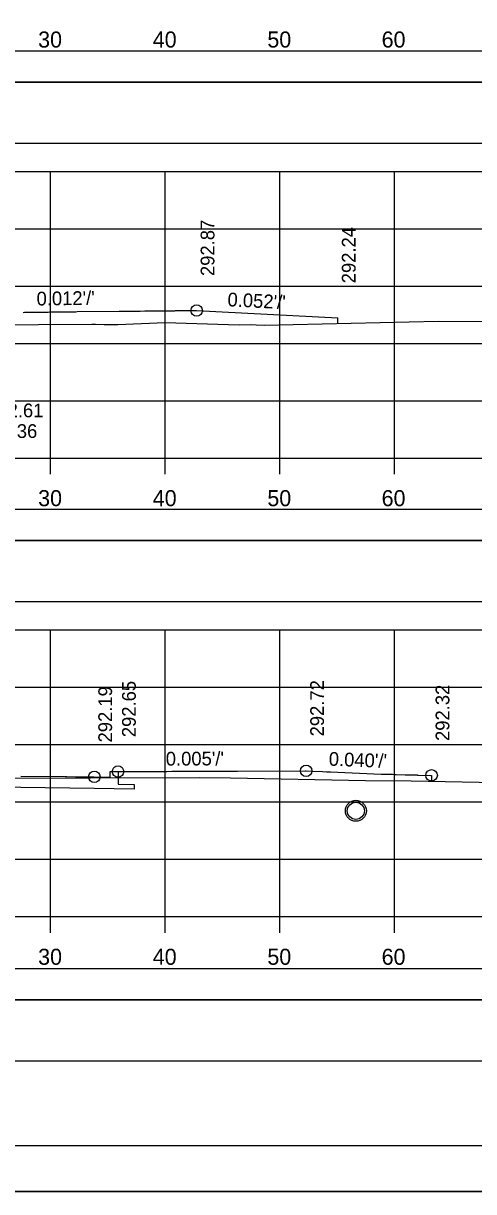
# Model space of a CAD drawing. Extents: x 1370538 to 1372872, y 376220 to 381127.
# Drawn here: x 1372736.3 to 1372775.6, y 376860.4 to 376962.3 of the extents above; entities that cross this region are included whole.
import ezdxf

# ---------------------------------------------------------------- set-up
doc = ezdxf.new("R2010")
doc.units = 0
for name, color, linetype in [('R_Border', 7, 'Continuous'), ('R_Border Notes', 7, 'Continuous'), ('R_Border PE', 7, 'Continuous'), ('R_Border Prem', 7, 'Continuous'), ('R_Dimension', 7, 'Continuous'), ('R_Fin Surface', 7, 'Continuous'), ('R_Grid', 7, 'Continuous'), ('R_No Plot', 7, 'Continuous'), ('R_Water', 7, 'Continuous'), ('R_Water Annot', 7, 'Continuous'), ('R_Xsect Elev', 7, 'Continuous'), ('R_Xsect Slope', 7, 'Continuous'), ('T_Detection Zones', 7, 'Continuous')]:
    doc.layers.add(name, color=color, linetype=linetype)

msp = doc.modelspace()

# ---------------------------------------------------------------- linework, layer by layer
at = {"layer": 'R_Border'}
msp.add_lwpolyline([(1372744.53, 376897.08), (1372744.53, 376895.99), (1372745.93, 376895.95), (1372745.93, 376895.54), (1372742.46, 376895.62), (1372718.96, 376895.94), (1372718.96, 376896.77), (1372708.65, 376896.91), (1372696.55, 376896.85), (1372696.55, 376896.01), (1372673.71, 376895.89), (1372670.52, 376895.85), (1372670.52, 376896.26), (1372671.8, 376896.28), (1372671.8, 376897.37)], dxfattribs=at)
at = {"layer": 'R_Border Notes'}
msp.add_line((1372866.83, 376864.43), (1372550.65, 376864.43), dxfattribs=at)
at = {"layer": 'R_Border Prem'}
for p, q in [((1372558.65, 376924.43), (1372858.65, 376924.43)), ((1372738.65, 376923.03), (1372738.65, 376924.43)), ((1372748.65, 376923.03), (1372748.65, 376924.43)), ((1372758.65, 376923.03), (1372758.65, 376924.43)), ((1372768.65, 376923.03), (1372768.65, 376924.43)), ((1372558.65, 376884.43), (1372858.65, 376884.43)), ((1372738.65, 376883.03), (1372738.65, 376884.43)), ((1372748.65, 376883.03), (1372748.65, 376884.43)), ((1372758.65, 376883.03), (1372758.65, 376884.43)), ((1372768.65, 376883.03), (1372768.65, 376884.43))]:
    msp.add_line(p, q, dxfattribs=at)
at = {"layer": 'R_Dimension'}
for points in [[(1372732.91, 376936.06), (1372742.25, 376936.09), (1372742.56, 376936.09), (1372743.31, 376936.08), (1372744.51, 376936.07), (1372744.51, 376936.07), (1372748.64, 376936.25), (1372754.18, 376936.07), (1372755.14, 376936.05), (1372756.07, 376936.07), (1372756.58, 376936.05), (1372757.27, 376936.03), (1372772.46, 376936.36), (1372777.79, 376936.33)], [(1372650.78, 376897.14), (1372661.27, 376897.13), (1372667.26, 376897.06), (1372668.37, 376897.05), (1372668.38, 376897.05), (1372671.65, 376896.99), (1372690.86, 376896.55), (1372695.46, 376896.63), (1372696.55, 376896.65), (1372700.33, 376896.65), (1372708.74, 376896.81), (1372713.1, 376896.78), (1372718.96, 376896.73), (1372721.32, 376896.62), (1372722.97, 376896.56), (1372724.66, 376896.61), (1372729.88, 376896.55), (1372732.62, 376896.52), (1372751.62, 376896.57), (1372754.35, 376896.54), (1372766.12, 376896.31), (1372770.1, 376896.28), (1372781.97, 376896.05)]]:
    msp.add_lwpolyline(points, dxfattribs=at)
at = {"layer": 'R_Fin Surface'}
for p, q in [((1372763.71, 376936.17), (1372763.71, 376936.67)), ((1372771.89, 376896.75), (1372771.89, 376896.25))]:
    msp.add_line(p, q, dxfattribs=at)
for points in [[(1372736.24, 376937.13), (1372736.38, 376937.14), (1372736.54, 376937.14), (1372736.65, 376937.14), (1372736.7, 376937.14), (1372736.83, 376937.14), (1372736.97, 376937.14), (1372737.08, 376937.15), (1372737.09, 376937.15), (1372737.17, 376937.15), (1372737.26, 376937.15), (1372737.32, 376937.15), (1372737.39, 376937.15), (1372737.43, 376937.15), (1372737.5, 376937.15), (1372737.56, 376937.15), (1372737.66, 376937.15), (1372737.88, 376937.16), (1372737.93, 376937.16), (1372737.95, 376937.16), (1372737.98, 376937.16), (1372738.01, 376937.16), (1372738.04, 376937.16), (1372738.1, 376937.16), (1372738.11, 376937.16), (1372738.16, 376937.16), (1372738.31, 376937.16), (1372738.31, 376937.16), (1372738.33, 376937.16), (1372738.41, 376937.16), (1372738.44, 376937.16), (1372738.56, 376937.17), (1372738.57, 376937.17), (1372738.59, 376937.17), (1372738.71, 376937.17), (1372739.25, 376937.17), (1372739.41, 376937.18), (1372739.44, 376937.18), (1372739.75, 376937.18), (1372739.84, 376937.18), (1372739.84, 376937.18), (1372739.92, 376937.18), (1372740.22, 376937.19), (1372740.24, 376937.19), (1372740.45, 376937.19), (1372740.46, 376937.19), (1372740.56, 376937.19), (1372740.67, 376937.19), (1372740.85, 376937.19), (1372740.96, 376937.2), (1372744.64, 376937.23), (1372744.75, 376937.24), (1372744.97, 376937.24), (1372745.35, 376937.24), (1372745.37, 376937.24), (1372745.37, 376937.24), (1372745.51, 376937.24), (1372745.76, 376937.25), (1372745.96, 376937.25), (1372746.34, 376937.25), (1372746.44, 376937.25), (1372746.47, 376937.25), (1372746.87, 376937.26), (1372747.1, 376937.26), (1372747.31, 376937.26), (1372747.32, 376937.26), (1372747.94, 376937.27), (1372747.97, 376937.27), (1372748.11, 376937.27), (1372748.6, 376937.28), (1372748.62, 376937.28), (1372748.62, 376937.28), (1372748.63, 376937.28), (1372748.63, 376937.28), (1372748.63, 376937.28), (1372748.63, 376937.28), (1372748.73, 376937.28), (1372748.73, 376937.28), (1372748.73, 376937.28), (1372748.73, 376937.28), (1372748.73, 376937.28), (1372748.73, 376937.28), (1372748.74, 376937.28), (1372748.74, 376937.28), (1372748.76, 376937.28), (1372748.76, 376937.28), (1372748.77, 376937.28), (1372748.78, 376937.28), (1372748.79, 376937.28), (1372748.79, 376937.28), (1372748.79, 376937.28), (1372748.8, 376937.28), (1372748.84, 376937.28), (1372749.01, 376937.28), (1372749.48, 376937.28), (1372749.54, 376937.29), (1372749.98, 376937.29), (1372750.03, 376937.29), (1372750.23, 376937.29), (1372750.25, 376937.29), (1372750.88, 376937.3), (1372750.96, 376937.3), (1372750.98, 376937.3), (1372751.39, 376937.3), (1372763.71, 376936.67)], [(1372736.04, 376896.68), (1372739.92, 376896.64), (1372739.95, 376896.64), (1372739.95, 376896.64), (1372740.07, 376896.64), (1372740.82, 376896.63), (1372740.86, 376896.63), (1372740.9, 376896.63), (1372742.46, 376896.62), (1372743.12, 376896.6), (1372743.73, 376896.59), (1372743.83, 376896.58), (1372743.83, 376896.66), (1372743.83, 376897.08), (1372744.39, 376897.08), (1372744.53, 376897.08), (1372746.14, 376897.09), (1372746.27, 376897.09), (1372746.34, 376897.09), (1372747.12, 376897.1), (1372747.33, 376897.1), (1372748.7, 376897.1), (1372748.8, 376897.1), (1372749.22, 376897.11), (1372749.34, 376897.11), (1372749.75, 376897.11), (1372750.07, 376897.11), (1372751.03, 376897.12), (1372751.35, 376897.12), (1372752.04, 376897.12), (1372752.12, 376897.12), (1372752.27, 376897.12), (1372752.65, 376897.12), (1372752.72, 376897.12), (1372753.33, 376897.13), (1372753.81, 376897.13), (1372753.91, 376897.13), (1372754, 376897.13), (1372754.59, 376897.13), (1372754.95, 376897.13), (1372760.89, 376897.15), (1372760.91, 376897.15), (1372760.95, 376897.15), (1372761.44, 376897.12), (1372762.37, 376897.08), (1372762.73, 376897.06), (1372763.07, 376897.05), (1372767.49, 376896.87), (1372767.54, 376896.87), (1372767.59, 376896.87), (1372767.88, 376896.86), (1372768.02, 376896.86), (1372768.3, 376896.85), (1372768.47, 376896.85), (1372768.62, 376896.84), (1372768.81, 376896.84), (1372769.59, 376896.81), (1372769.73, 376896.81), (1372769.93, 376896.8), (1372770.15, 376896.8), (1372770.59, 376896.79), (1372770.6, 376896.79), (1372770.62, 376896.79), (1372770.66, 376896.78), (1372770.71, 376896.78), (1372770.72, 376896.78), (1372771.81, 376896.75), (1372771.81, 376896.75), (1372771.81, 376896.75), (1372771.83, 376896.75), (1372771.83, 376896.75), (1372771.83, 376896.75), (1372771.83, 376896.75), (1372771.83, 376896.75), (1372771.83, 376896.75), (1372771.89, 376896.75)]]:
    msp.add_lwpolyline(points, dxfattribs=at)
at = {"layer": 'R_Grid'}
for p, q in [((1372558.65, 376949.43), (1372858.65, 376949.43)), ((1372738.65, 376924.43), (1372738.65, 376949.43)), ((1372748.65, 376924.43), (1372748.65, 376949.43)), ((1372758.65, 376924.43), (1372758.65, 376949.43)), ((1372768.65, 376924.43), (1372768.65, 376949.43)), ((1372558.65, 376944.43), (1372858.65, 376944.43)), ((1372558.65, 376939.43), (1372858.65, 376939.43)), ((1372558.65, 376934.43), (1372858.65, 376934.43)), ((1372558.65, 376929.43), (1372858.65, 376929.43)), ((1372558.65, 376924.43), (1372858.65, 376924.43)), ((1372558.65, 376909.43), (1372858.65, 376909.43)), ((1372738.65, 376884.43), (1372738.65, 376909.43)), ((1372748.65, 376884.43), (1372748.65, 376909.43)), ((1372758.65, 376884.43), (1372758.65, 376909.43)), ((1372768.65, 376884.43), (1372768.65, 376909.43)), ((1372558.65, 376904.43), (1372858.65, 376904.43)), ((1372558.65, 376899.43), (1372858.65, 376899.43)), ((1372558.65, 376894.43), (1372858.65, 376894.43)), ((1372558.65, 376889.43), (1372858.65, 376889.43)), ((1372558.65, 376884.43), (1372858.65, 376884.43))]:
    msp.add_line(p, q, dxfattribs=at)
at = {"layer": 'R_No Plot'}
msp.add_line((1372538.25, 376860.45), (1372871.58, 376860.45), dxfattribs=at)
for points in [[(1372538.24, 377073.78), (1372871.58, 377073.78), (1372871.58, 376860.45), (1372538.24, 376860.45)], [(1372784.57, 377069.89), (1372784.57, 377060.01), (1372820.3, 377060.01), (1372820.3, 377057.09), (1372843.5, 377057.09), (1372843.5, 377032.76), (1372866.83, 377032.76), (1372866.83, 376864.43), (1372550.65, 376864.43), (1372550.65, 377069.89)]]:
    msp.add_lwpolyline(points, close=True, dxfattribs=at)
for centre, radius in [((1372751.39, 376937.3), 0.5), ((1372744.53, 376897.08), 0.5), ((1372760.95, 376897.15), 0.5), ((1372742.46, 376896.62), 0.5), ((1372771.89, 376896.75), 0.5), ((1372765.28, 376893.66), 0.917)]:
    msp.add_circle(centre, radius, dxfattribs=at)
at = {"layer": 'R_Water'}
msp.add_circle((1372765.28, 376893.66), 0.75, dxfattribs=at)
at = {"layer": 'T_Detection Zones'}
for points in [[(1372552.66, 376957.21), (1372864.63, 376957.21), (1372864.63, 376959.92), (1372552.66, 376959.92)], [(1372552.66, 376951.89), (1372864.63, 376951.89), (1372864.63, 376957.21), (1372552.66, 376957.21)], [(1372552.66, 376917.25), (1372864.63, 376917.25), (1372864.63, 376919.95), (1372552.66, 376919.95)], [(1372552.66, 376911.92), (1372864.63, 376911.92), (1372864.63, 376917.25), (1372552.66, 376917.25)], [(1372552.66, 376877.18), (1372864.63, 376877.18), (1372864.63, 376879.88), (1372552.66, 376879.88)], [(1372552.66, 376871.85), (1372864.63, 376871.85), (1372864.63, 376877.18), (1372552.66, 376877.18)]]:
    msp.add_lwpolyline(points, close=True, dxfattribs=at)

# ---------------------------------------------------------------- texts
at = {"layer": 'R_Border PE'}
for s, p in [('30', (1372737.56, 376960.23)), ('40', (1372747.56, 376960.23)), ('50', (1372757.56, 376960.23)), ('60', (1372767.53, 376960.23)), ('30', (1372737.56, 376920.23)), ('40', (1372747.56, 376920.23)), ('50', (1372757.56, 376920.23)), ('60', (1372767.53, 376920.23)), ('30', (1372737.56, 376880.23)), ('40', (1372747.56, 376880.23)), ('50', (1372757.56, 376880.23)), ('60', (1372767.53, 376880.23))]:
    msp.add_text(s, height=1.4, dxfattribs=at).set_placement(p)
at = {"layer": 'R_Water Annot'}
for s, p in [('TOP ELEV.=292.61', (1372723.88, 376927.98)), ('F.L. ELEV.=288.36', (1372723.88, 376926.18))]:
    msp.add_text(s, height=1.2, dxfattribs=at).set_placement(p)
at = {"layer": 'R_Xsect Elev'}
for s, rotation, p in [('292.87', 90, (1372752.94, 376940.3)), ('292.24', 90, (1372765.26, 376939.67)), ("0.052'/'", 357.0539, (1372754.06, 376937.67)), ('292.65', 90, (1372746.08, 376900.08)), ('292.72', 90, (1372762.5, 376900.15)), ('292.19', 90, (1372744.01, 376899.62)), ('292.32', 90, (1372773.44, 376899.75)), ("0.005'/'", 0.2839, (1372748.7, 376897.6)), ("0.040'/'", 357.7327, (1372762.9, 376897.6))]:
    msp.add_text(s, height=1.2, rotation=rotation, dxfattribs=at).set_placement(p)
at = {"layer": 'R_Xsect Slope'}
msp.add_text("0.012'/'", height=1.2, rotation=0.6976, dxfattribs=at).set_placement((1372737.43, 376937.73))

doc.saveas('drawing.dxf')
